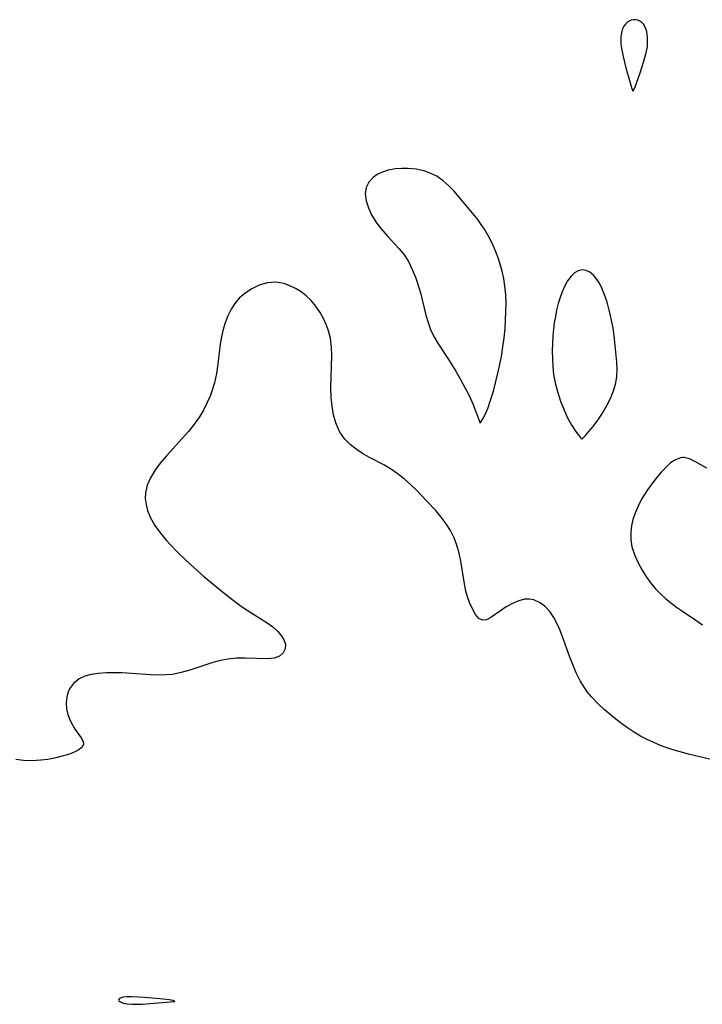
# Model space of a CAD drawing. Header units: metres. Extents: x 1073367 to 1082519, y 1569854 to 1574957.
# Tile 364 of 656: x 1076188 to 1076322, y 1573853 to 1574046. Entities that reach past the tile are written whole.
import ezdxf

# ---------------------------------------------------------------- set-up
doc = ezdxf.new("R2010")
doc.units = ezdxf.units.M
doc.layers.add('CGG_CurvaNivelLidar_v1', color=253, linetype='Continuous', lineweight=30)

msp = doc.modelspace()

# ---------------------------------------------------------------- linework, layer by layer
at = {"layer": 'CGG_CurvaNivelLidar_v1'}
for p, q in [((1076307.1167, 1574045.1159, 68), (1076306.7885, 1574044.6725, 68)), ((1076307.4413, 1574045.4259, 68), (1076307.1167, 1574045.1159, 68)), ((1076307.8018, 1574045.6745, 68), (1076307.4413, 1574045.4259, 68)), ((1076308.1877, 1574045.8549, 68), (1076307.8018, 1574045.6745, 68)), ((1076308.5903, 1574045.9555, 68), (1076308.1877, 1574045.8549, 68)), ((1076309.0429, 1574045.9619, 68), (1076308.5903, 1574045.9555, 68)), ((1076309.4894, 1574045.8685, 68), (1076309.0429, 1574045.9619, 68)), ((1076309.9126, 1574045.6849, 68), (1076309.4894, 1574045.8685, 68)), ((1076310.2932, 1574045.4136, 68), (1076309.9126, 1574045.6849, 68)), ((1076310.6156, 1574045.0549, 68), (1076310.2932, 1574045.4136, 68)), ((1076306.3366, 1574043.6139, 68), (1076306.2273, 1574043.0731, 68)), ((1076306.5274, 1574044.1668, 68), (1076306.3366, 1574043.6139, 68)), ((1076306.7885, 1574044.6725, 68), (1076306.5274, 1574044.1668, 68)), ((1076310.8814, 1574044.6265, 68), (1076310.6156, 1574045.0549, 68)), ((1076311.0948, 1574044.1459, 68), (1076310.8814, 1574044.6265, 68)), ((1076311.256, 1574043.6259, 68), (1076311.0948, 1574044.1459, 68)), ((1076311.3648, 1574043.0737, 68), (1076311.256, 1574043.6259, 68)), ((1076306.2273, 1574043.0731, 68), (1076306.1723, 1574042.5104, 68)), ((1076306.1723, 1574042.5104, 68), (1076306.1908, 1574041.3464, 68)), ((1076306.1908, 1574041.3464, 68), (1076306.2611, 1574040.6987, 68)), ((1076311.4269, 1574042.5007, 68), (1076311.3648, 1574043.0737, 68)), ((1076311.3799, 1574040.7234, 68), (1076311.4332, 1574041.3204, 68)), ((1076311.4332, 1574041.3204, 68), (1076311.4269, 1574042.5007, 68)), ((1076306.2611, 1574040.6987, 68), (1076306.6251, 1574038.7435, 68)), ((1076310.6361, 1574037.5985, 68), (1076311.1525, 1574039.4759, 68)), ((1076311.1525, 1574039.4759, 68), (1076311.3799, 1574040.7234, 68)), ((1076306.6251, 1574038.7435, 68), (1076307.178, 1574036.4987, 68)), ((1076309.8876, 1574035.3229, 68), (1076310.6361, 1574037.5985, 68)), ((1076307.178, 1574036.4987, 68), (1076307.8508, 1574033.9996, 68)), ((1076307.8508, 1574033.9996, 68), (1076308.2332, 1574032.6557, 68)), ((1076309.0016, 1574032.7899, 68), (1076309.8876, 1574035.3229, 68)), ((1076308.2332, 1574032.6557, 68), (1076308.5, 1574031.9375, 68)), ((1076308.5, 1574031.9375, 68), (1076308.5774, 1574031.9769, 68)), ((1076308.5774, 1574031.9769, 68), (1076308.713, 1574032.1683, 68)), ((1076308.713, 1574032.1683, 68), (1076309.0016, 1574032.7899, 68)), ((1076260.4908, 1574016.4193, 68), (1076259.2012, 1574015.9932, 68)), ((1076261.89, 1574016.6807, 68), (1076260.4908, 1574016.4193, 68)), ((1076263.155, 1574016.7891, 68), (1076261.89, 1574016.6807, 68)), ((1076264.4476, 1574016.7881, 68), (1076263.155, 1574016.7891, 68)), ((1076266.0732, 1574016.6213, 68), (1076264.4476, 1574016.7881, 68)), ((1076267.669, 1574016.2553, 68), (1076266.0732, 1574016.6213, 68)), ((1076268.8771, 1574015.8125, 68), (1076267.669, 1574016.2553, 68)), ((1076257.5825, 1574015.0174, 68), (1076256.728, 1574014.1061, 68)), ((1076258.3396, 1574015.5544, 68), (1076257.5825, 1574015.0174, 68)), ((1076259.2012, 1574015.9932, 68), (1076258.3396, 1574015.5544, 68)), ((1076270.0239, 1574015.2293, 68), (1076268.8771, 1574015.8125, 68)), ((1076271.2935, 1574014.3524, 68), (1076270.0239, 1574015.2293, 68)), ((1076272.4593, 1574013.3164, 68), (1076271.2935, 1574014.3524, 68)), ((1076256.1881, 1574013.0385, 68), (1076256.0166, 1574011.7653, 68)), ((1076256.728, 1574014.1061, 68), (1076256.1881, 1574013.0385, 68)), ((1076273.3685, 1574012.3543, 68), (1076272.4593, 1574013.3164, 68)), ((1076277.1299, 1574007.9544, 68), (1076273.3685, 1574012.3543, 68)), ((1076256.0166, 1574011.7653, 68), (1076256.195, 1574010.3924, 68)), ((1076256.195, 1574010.3924, 68), (1076256.6247, 1574009.0374, 68)), ((1076256.6247, 1574009.0374, 68), (1076257.2576, 1574007.6715, 68)), ((1076257.2576, 1574007.6715, 68), (1076258.0588, 1574006.326, 68)), ((1076278.1079, 1574006.733, 68), (1076277.1299, 1574007.9544, 68)), ((1076278.782, 1574005.8034, 68), (1076278.1079, 1574006.733, 68)), ((1076258.0588, 1574006.326, 68), (1076259.0064, 1574005.0313, 68)), ((1076259.0064, 1574005.0313, 68), (1076260.4571, 1574003.4015, 68)), ((1076279.4153, 1574004.8397, 68), (1076278.782, 1574005.8034, 68)), ((1076280.1876, 1574003.5091, 68), (1076279.4153, 1574004.8397, 68)), ((1076260.4571, 1574003.4015, 68), (1076262.6922, 1574001.0138, 68)), ((1076280.9504, 1574001.9875, 68), (1076280.1876, 1574003.5091, 68)), ((1076262.6922, 1574001.0138, 68), (1076263.6976, 1573999.7345, 68)), ((1076281.6294, 1574000.4203, 68), (1076280.9504, 1574001.9875, 68)), ((1076263.6976, 1573999.7345, 68), (1076264.5319, 1573998.38, 68)), ((1076282.0817, 1573999.2309, 68), (1076281.6294, 1574000.4203, 68)), ((1076282.4837, 1573998.023, 68), (1076282.0817, 1573999.2309, 68)), ((1076264.5319, 1573998.38, 68), (1076265.24, 1573996.9357, 68)), ((1076265.24, 1573996.9357, 68), (1076265.8532, 1573995.4283, 68)), ((1076282.8794, 1573996.5948, 68), (1076282.4837, 1573998.023, 68)), ((1076298.586, 1573996.8572, 68), (1076297.8295, 1573996.6812, 68)), ((1076299.3564, 1573996.7505, 68), (1076298.586, 1573996.8572, 68)), ((1076265.8532, 1573995.4283, 68), (1076266.2039, 1573994.448, 68)), ((1076283.1951, 1573995.1462, 68), (1076282.8794, 1573996.5948, 68)), ((1076283.4261, 1573993.6808, 68), (1076283.1951, 1573995.1462, 68)), ((1076296.419, 1573995.6377, 68), (1076295.7163, 1573994.7126, 68)), ((1076297.1004, 1573996.2607, 68), (1076296.419, 1573995.6377, 68)), ((1076297.8295, 1573996.6812, 68), (1076297.1004, 1573996.2607, 68)), ((1076300.1079, 1573996.3905, 68), (1076299.3564, 1573996.7505, 68)), ((1076300.8118, 1573995.8148, 68), (1076300.1079, 1573996.3905, 68)), ((1076301.3481, 1573995.1861, 68), (1076300.8118, 1573995.8148, 68)), ((1076301.8359, 1573994.4497, 68), (1076301.3481, 1573995.1861, 68)), ((1076233.7148, 1573993.1735, 68), (1076232.4076, 1573992.3267, 68)), ((1076235.197, 1573993.8631, 68), (1076233.7148, 1573993.1735, 68)), ((1076236.7381, 1573994.3043, 68), (1076235.197, 1573993.8631, 68)), ((1076237.5811, 1573994.42, 68), (1076236.7381, 1573994.3043, 68)), ((1076238.4265, 1573994.4368, 68), (1076237.5811, 1573994.42, 68)), ((1076239.2548, 1573994.349, 68), (1076238.4265, 1573994.4368, 68)), ((1076240.0756, 1573994.1654, 68), (1076239.2548, 1573994.349, 68)), ((1076241.2138, 1573993.763, 68), (1076240.0756, 1573994.1654, 68)), ((1076242.3217, 1573993.2207, 68), (1076241.2138, 1573993.763, 68)), ((1076243.4052, 1573992.5517, 68), (1076242.3217, 1573993.2207, 68)), ((1076266.2039, 1573994.448, 68), (1076266.8285, 1573992.3648, 68)), ((1076283.5784, 1573992.0449, 68), (1076283.4261, 1573993.6808, 68)), ((1076295.1027, 1573993.6152, 68), (1076294.6442, 1573992.5651, 68)), ((1076295.7163, 1573994.7126, 68), (1076295.1027, 1573993.6152, 68)), ((1076302.2805, 1573993.6274, 68), (1076301.8359, 1573994.4497, 68)), ((1076302.7192, 1573992.6569, 68), (1076302.2805, 1573993.6274, 68)), ((1076231.2303, 1573991.2868, 68), (1076230.3909, 1573990.282, 68)), ((1076232.4076, 1573992.3267, 68), (1076231.2303, 1573991.2868, 68)), ((1076244.4312, 1573991.7716, 68), (1076243.4052, 1573992.5517, 68)), ((1076245.3785, 1573990.8812, 68), (1076244.4312, 1573991.7716, 68)), ((1076266.8285, 1573992.3648, 68), (1076267.9251, 1573987.9756, 68)), ((1076283.6404, 1573990.3965, 68), (1076283.5784, 1573992.0449, 68)), ((1076294.2428, 1573991.4426, 68), (1076293.8922, 1573990.2661, 68)), ((1076294.6442, 1573992.5651, 68), (1076294.2428, 1573991.4426, 68)), ((1076303.1162, 1573991.6245, 68), (1076302.7192, 1573992.6569, 68)), ((1076303.475, 1573990.545, 68), (1076303.1162, 1573991.6245, 68)), ((1076229.6685, 1573989.1601, 68), (1076229.018, 1573987.8495, 68)), ((1076230.3909, 1573990.282, 68), (1076229.6685, 1573989.1601, 68)), ((1076246.3251, 1573989.7538, 68), (1076245.3785, 1573990.8812, 68)), ((1076247.156, 1573988.5174, 68), (1076246.3251, 1573989.7538, 68)), ((1076283.6301, 1573988.691, 68), (1076283.6404, 1573990.3965, 68)), ((1076293.8922, 1573990.2661, 68), (1076293.5718, 1573988.9744, 68)), ((1076304.041, 1573988.4604, 68), (1076303.475, 1573990.545, 68)), ((1076229.018, 1573987.8495, 68), (1076228.4847, 1573986.454, 68)), ((1076247.8791, 1573987.201, 68), (1076247.156, 1573988.5174, 68)), ((1076248.3493, 1573986.1751, 68), (1076247.8791, 1573987.201, 68)), ((1076267.9251, 1573987.9756, 68), (1076268.3341, 1573986.5502, 68)), ((1076283.5636, 1573987.0243, 68), (1076283.6301, 1573988.691, 68)), ((1076293.3202, 1573987.7442, 68), (1076293.111, 1573986.4943, 68)), ((1076293.5718, 1573988.9744, 68), (1076293.3202, 1573987.7442, 68)), ((1076304.3693, 1573986.9713, 68), (1076304.041, 1573988.4604, 68)), ((1076228.4847, 1573986.454, 68), (1076228.0588, 1573984.9945, 68)), ((1076248.7467, 1573985.1179, 68), (1076248.3493, 1573986.1751, 68)), ((1076268.3341, 1573986.5502, 68), (1076268.8166, 1573985.1727, 68)), ((1076283.2659, 1573983.5059, 68), (1076283.4535, 1573985.348, 68)), ((1076283.4535, 1573985.348, 68), (1076283.5636, 1573987.0243, 68)), ((1076292.9446, 1573985.231, 68), (1076292.8245, 1573983.959, 68)), ((1076293.111, 1573986.4943, 68), (1076292.9446, 1573985.231, 68)), ((1076304.6502, 1573985.4623, 68), (1076304.3693, 1573986.9713, 68)), ((1076304.879, 1573983.9427, 68), (1076304.6502, 1573985.4623, 68)), ((1076227.7769, 1573983.7265, 68), (1076227.5292, 1573982.2915, 68)), ((1076228.0588, 1573984.9945, 68), (1076227.7769, 1573983.7265, 68)), ((1076249.1725, 1573983.4929, 68), (1076248.7467, 1573985.1179, 68)), ((1076249.3989, 1573981.6444, 68), (1076249.1725, 1573983.4929, 68)), ((1076268.8166, 1573985.1727, 68), (1076269.1118, 1573984.4779, 68)), ((1076269.1118, 1573984.4779, 68), (1076269.5694, 1573983.5744, 68)), ((1076269.5694, 1573983.5744, 68), (1076270.2944, 1573982.3514, 68)), ((1076283.0312, 1573981.7452, 68), (1076283.2659, 1573983.5059, 68)), ((1076292.8245, 1573983.959, 68), (1076292.7454, 1573982.4376, 68)), ((1076305.0261, 1573982.6796, 68), (1076304.879, 1573983.9427, 68)), ((1076227.5292, 1573982.2915, 68), (1076227.0478, 1573978.4641, 68)), ((1076249.4486, 1573980.0903, 68), (1076249.3989, 1573981.6444, 68)), ((1076270.2944, 1573982.3514, 68), (1076272.4451, 1573979.0739, 68)), ((1076282.7328, 1573979.8981, 68), (1076283.0312, 1573981.7452, 68)), ((1076292.7454, 1573982.4376, 68), (1076292.7222, 1573980.9146, 68)), ((1076305.3719, 1573978.7629, 68), (1076305.0261, 1573982.6796, 68)), ((1076249.2736, 1573973.7453, 68), (1076249.4486, 1573980.0903, 68)), ((1076282.3704, 1573978.0132, 68), (1076282.7328, 1573979.8981, 68)), ((1076292.7222, 1573980.9146, 68), (1076292.7405, 1573979.3951, 68)), ((1076292.7405, 1573979.3951, 68), (1076292.8014, 1573977.865, 68)), ((1076227.0478, 1573978.4641, 68), (1076226.7777, 1573976.5585, 68)), ((1076272.4451, 1573979.0739, 68), (1076273.7584, 1573977.0126, 68)), ((1076282.0589, 1573976.6026, 68), (1076282.3704, 1573978.0132, 68)), ((1076292.8014, 1573977.865, 68), (1076292.9734, 1573976.3592, 68)), ((1076305.4486, 1573977.375, 68), (1076305.3719, 1573978.7629, 68)), ((1076226.7777, 1573976.5585, 68), (1076226.3974, 1573974.6844, 68)), ((1076273.7584, 1573977.0126, 68), (1076274.7287, 1573975.3578, 68)), ((1076281.1534, 1573973.0599, 68), (1076282.0589, 1573976.6026, 68)), ((1076292.9734, 1573976.3592, 68), (1076293.2874, 1573974.7134, 68)), ((1076305.1891, 1573974.6778, 68), (1076305.4022, 1573975.9402, 68)), ((1076305.4022, 1573975.9402, 68), (1076305.4486, 1573977.375, 68)), ((1076226.3974, 1573974.6844, 68), (1076225.9114, 1573973.0535, 68)), ((1076249.3368, 1573971.8212, 68), (1076249.2736, 1573973.7453, 68)), ((1076274.7287, 1573975.3578, 68), (1076275.6402, 1573973.6788, 68)), ((1076275.6402, 1573973.6788, 68), (1076276.4478, 1573972.0613, 68)), ((1076293.2874, 1573974.7134, 68), (1076293.7282, 1573972.993, 68)), ((1076304.8186, 1573973.3564, 68), (1076305.1891, 1573974.6778, 68)), ((1076225.5378, 1573972.0622, 68), (1076224.9285, 1573970.6903, 68)), ((1076225.9114, 1573973.0535, 68), (1076225.5378, 1573972.0622, 68)), ((1076249.5038, 1573970.1022, 68), (1076249.3368, 1573971.8212, 68)), ((1076276.4478, 1573972.0613, 68), (1076277.1279, 1573970.5593, 68)), ((1076280.5549, 1573971.1017, 68), (1076281.1534, 1573973.0599, 68)), ((1076293.7282, 1573972.993, 68), (1076294.3239, 1573971.138, 68)), ((1076303.4378, 1573970.2284, 68), (1076304.2037, 1573971.7821, 68)), ((1076304.2037, 1573971.7821, 68), (1076304.8186, 1573973.3564, 68)), ((1076224.9285, 1573970.6903, 68), (1076224.231, 1573969.3557, 68)), ((1076249.7916, 1573968.4402, 68), (1076249.5038, 1573970.1022, 68)), ((1076277.1279, 1573970.5593, 68), (1076278.1813, 1573967.867, 68)), ((1076280.0357, 1573969.661, 68), (1076280.5549, 1573971.1017, 68)), ((1076294.3239, 1573971.138, 68), (1076295.0234, 1573969.3501, 68)), ((1076302.5716, 1573968.7439, 68), (1076303.4378, 1573970.2284, 68)), ((1076223.4482, 1573968.0632, 68), (1076222.4098, 1573966.5828, 68)), ((1076224.231, 1573969.3557, 68), (1076223.4482, 1573968.0632, 68)), ((1076250.2246, 1573966.8599, 68), (1076249.7916, 1573968.4402, 68)), ((1076278.1813, 1573967.867, 68), (1076278.4394, 1573967.1068, 68)), ((1076279.0474, 1573967.5427, 68), (1076279.528, 1573968.4716, 68)), ((1076279.528, 1573968.4716, 68), (1076280.0357, 1573969.661, 68)), ((1076295.0234, 1573969.3501, 68), (1076295.7987, 1573967.7053, 68)), ((1076301.6561, 1573967.3762, 68), (1076302.5716, 1573968.7439, 68)), ((1076222.4098, 1573966.5828, 68), (1076221.2825, 1573965.1582, 68)), ((1076250.838, 1573965.3917, 68), (1076250.2246, 1573966.8599, 68)), ((1076278.4394, 1573967.1068, 68), (1076278.5, 1573966.8185, 68)), ((1076278.5, 1573966.8185, 68), (1076278.6834, 1573966.9773, 68)), ((1076278.6834, 1573966.9773, 68), (1076279.0474, 1573967.5427, 68)), ((1076295.7987, 1573967.7053, 68), (1076296.5653, 1573966.3387, 68)), ((1076296.5653, 1573966.3387, 68), (1076297.2924, 1573965.2075, 68)), ((1076299.8492, 1573965.091, 68), (1076300.7127, 1573966.1269, 68)), ((1076300.7127, 1573966.1269, 68), (1076301.6561, 1573967.3762, 68)), ((1076221.2825, 1573965.1582, 68), (1076220.0943, 1573963.7795, 68)), ((1076251.169, 1573964.8036, 68), (1076250.838, 1573965.3917, 68)), ((1076252.0204, 1573963.6529, 68), (1076251.169, 1573964.8036, 68)), ((1076297.2924, 1573965.2075, 68), (1076297.9061, 1573964.3543, 68)), ((1076297.9061, 1573964.3543, 68), (1076298.333, 1573963.8232, 68)), ((1076298.5, 1573963.6624, 68), (1076299.1412, 1573964.3078, 68)), ((1076299.1412, 1573964.3078, 68), (1076299.8492, 1573965.091, 68)), ((1076220.0943, 1573963.7795, 68), (1076216.9819, 1573960.361, 68)), ((1076253.0416, 1573962.6221, 68), (1076252.0204, 1573963.6529, 68)), ((1076254.1951, 1573961.6962, 68), (1076253.0416, 1573962.6221, 68)), ((1076298.333, 1573963.8232, 68), (1076298.5, 1573963.6624, 68)), ((1076216.9819, 1573960.361, 68), (1076215.7808, 1573958.9466, 68)), ((1076255.4515, 1573960.8657, 68), (1076254.1951, 1573961.6962, 68)), ((1076256.8517, 1573960.0801, 68), (1076255.4515, 1573960.8657, 68)), ((1076259.649, 1573958.5892, 68), (1076256.8517, 1573960.0801, 68)), ((1076215.7808, 1573958.9466, 68), (1076214.7046, 1573957.5058, 68)), ((1076260.9823, 1573957.7994, 68), (1076259.649, 1573958.5892, 68)), ((1076315.9465, 1573958.9765, 68), (1076314.9942, 1573958.1201, 68)), ((1076316.9059, 1573959.6219, 68), (1076315.9465, 1573958.9765, 68)), ((1076317.8766, 1573959.9886, 68), (1076316.9059, 1573959.6219, 68)), ((1076318.2708, 1573960.0394, 68), (1076317.8766, 1573959.9886, 68)), ((1076318.6082, 1573960.0338, 68), (1076318.2708, 1573960.0394, 68)), ((1076319.6424, 1573959.7867, 68), (1076318.6082, 1573960.0338, 68)), ((1076320.7188, 1573959.2854, 68), (1076319.6424, 1573959.7867, 68)), ((1076323.0799, 1573957.9375, 68), (1076320.7188, 1573959.2854, 68)), ((1076214.7046, 1573957.5058, 68), (1076213.8467, 1573956.0878, 68)), ((1076262.2725, 1573956.9314, 68), (1076260.9823, 1573957.7994, 68)), ((1076263.651, 1573955.8432, 68), (1076262.2725, 1573956.9314, 68)), ((1076314.0466, 1573957.1072, 68), (1076313.1609, 1573956.0511, 68)), ((1076314.9942, 1573958.1201, 68), (1076314.0466, 1573957.1072, 68)), ((1076213.2105, 1573954.6338, 68), (1076212.8606, 1573953.1468, 68)), ((1076213.8467, 1573956.0878, 68), (1076213.2105, 1573954.6338, 68)), ((1076264.968, 1573954.6619, 68), (1076263.651, 1573955.8432, 68)), ((1076266.2447, 1573953.4207, 68), (1076264.968, 1573954.6619, 68)), ((1076312.2877, 1573954.9203, 68), (1076311.4379, 1573953.7339, 68)), ((1076313.1609, 1573956.0511, 68), (1076312.2877, 1573954.9203, 68)), ((1076212.8606, 1573953.1468, 68), (1076212.825, 1573951.9946, 68)), ((1076268.0413, 1573951.5713, 68), (1076266.2447, 1573953.4207, 68)), ((1076310.8278, 1573952.8187, 68), (1076310.2546, 1573951.8766, 68)), ((1076311.4379, 1573953.7339, 68), (1076310.8278, 1573952.8187, 68)), ((1076212.825, 1573951.9946, 68), (1076212.9707, 1573950.834, 68)), ((1076212.9707, 1573950.834, 68), (1076213.2716, 1573949.6745, 68)), ((1076269.8338, 1573949.629, 68), (1076268.0413, 1573951.5713, 68)), ((1076309.5482, 1573950.5229, 68), (1076308.9575, 1573949.124, 68)), ((1076310.2546, 1573951.8766, 68), (1076309.5482, 1573950.5229, 68)), ((1076213.2716, 1573949.6745, 68), (1076213.8481, 1573948.228, 68)), ((1076270.9049, 1573948.375, 68), (1076269.8338, 1573949.629, 68)), ((1076308.9575, 1573949.124, 68), (1076308.5579, 1573947.9038, 68)), ((1076213.8481, 1573948.228, 68), (1076214.7179, 1573946.6852, 68)), ((1076214.7179, 1573946.6852, 68), (1076215.7835, 1573945.1942, 68)), ((1076271.887, 1573947.0695, 68), (1076270.9049, 1573948.375, 68)), ((1076272.7293, 1573945.7191, 68), (1076271.887, 1573947.0695, 68)), ((1076308.2708, 1573946.6691, 68), (1076308.1162, 1573945.4271, 68)), ((1076308.5579, 1573947.9038, 68), (1076308.2708, 1573946.6691, 68)), ((1076215.7835, 1573945.1942, 68), (1076216.9968, 1573943.7535, 68)), ((1076273.4404, 1573944.3037, 68), (1076272.7293, 1573945.7191, 68)), ((1076308.1162, 1573945.4271, 68), (1076308.1384, 1573943.8713, 68)), ((1076216.9968, 1573943.7535, 68), (1076217.7439, 1573942.9518, 68)), ((1076217.7439, 1573942.9518, 68), (1076219.375, 1573941.3105, 68)), ((1076274.0085, 1573942.8318, 68), (1076273.4404, 1573944.3037, 68)), ((1076274.436, 1573941.2786, 68), (1076274.0085, 1573942.8318, 68)), ((1076308.1384, 1573943.8713, 68), (1076308.3612, 1573942.5188, 68)), ((1076219.375, 1573941.3105, 68), (1076221.7337, 1573939.0625, 68)), ((1076274.7546, 1573939.6961, 68), (1076274.436, 1573941.2786, 68)), ((1076308.3612, 1573942.5188, 68), (1076308.9046, 1573940.8424, 68)), ((1076308.9046, 1573940.8424, 68), (1076309.5581, 1573939.3929, 68)), ((1076221.7337, 1573939.0625, 68), (1076224.2833, 1573936.7911, 68)), ((1076275.4607, 1573935.2961, 68), (1076274.7546, 1573939.6961, 68)), ((1076309.5581, 1573939.3929, 68), (1076310.3356, 1573937.9692, 68)), ((1076310.3356, 1573937.9692, 68), (1076311.2162, 1573936.5808, 68)), ((1076224.2833, 1573936.7911, 68), (1076228.3407, 1573933.4148, 68)), ((1076275.7707, 1573933.8236, 68), (1076275.4607, 1573935.2961, 68)), ((1076311.2162, 1573936.5808, 68), (1076312.0657, 1573935.4024, 68)), ((1076312.0657, 1573935.4024, 68), (1076312.9948, 1573934.277, 68)), ((1076228.3407, 1573933.4148, 68), (1076230.6396, 1573931.6287, 68)), ((1076276.0981, 1573932.6908, 68), (1076275.7707, 1573933.8236, 68)), ((1076312.9948, 1573934.277, 68), (1076313.9319, 1573933.2967, 68)), ((1076313.9319, 1573933.2967, 68), (1076314.9358, 1573932.3736, 68)), ((1076230.6396, 1573931.6287, 68), (1076232.132, 1573930.5632, 68)), ((1076276.4761, 1573931.6296, 68), (1076276.0981, 1573932.6908, 68)), ((1076277.0282, 1573930.34, 68), (1076276.4761, 1573931.6296, 68)), ((1076284.9118, 1573931.4253, 68), (1076283.696, 1573930.7421, 68)), ((1076286.1612, 1573931.9615, 68), (1076284.9118, 1573931.4253, 68)), ((1076287.2769, 1573932.2437, 68), (1076286.1612, 1573931.9615, 68)), ((1076288.2289, 1573932.2783, 68), (1076287.2769, 1573932.2437, 68)), ((1076289.0779, 1573932.1237, 68), (1076288.2289, 1573932.2783, 68)), ((1076290.2048, 1573931.6353, 68), (1076289.0779, 1573932.1237, 68)), ((1076291.2592, 1573930.8656, 68), (1076290.2048, 1573931.6353, 68)), ((1076314.9358, 1573932.3736, 68), (1076315.9962, 1573931.505, 68)), ((1076315.9962, 1573931.505, 68), (1076317.112, 1573930.6812, 68)), ((1076232.132, 1573930.5632, 68), (1076234.2357, 1573929.1591, 68)), ((1076234.2357, 1573929.1591, 68), (1076236.7319, 1573927.5892, 68)), ((1076277.6302, 1573929.2641, 68), (1076277.0282, 1573930.34, 68)), ((1076278.2922, 1573928.4881, 68), (1076277.6302, 1573929.2641, 68)), ((1076282.5479, 1573929.9844, 68), (1076280.6282, 1573928.6381, 68)), ((1076283.696, 1573930.7421, 68), (1076282.5479, 1573929.9844, 68)), ((1076292.2107, 1573929.8686, 68), (1076291.2592, 1573930.8656, 68)), ((1076293.0382, 1573928.6818, 68), (1076292.2107, 1573929.8686, 68)), ((1076317.112, 1573930.6812, 68), (1076318.26, 1573929.8928, 68)), ((1076318.26, 1573929.8928, 68), (1076320.9173, 1573928.1333, 68)), ((1076236.7319, 1573927.5892, 68), (1076237.8451, 1573926.7954, 68)), ((1076279.0295, 1573928.1208, 68), (1076278.2922, 1573928.4881, 68)), ((1076279.7898, 1573928.2171, 68), (1076279.0295, 1573928.1208, 68)), ((1076280.6282, 1573928.6381, 68), (1076279.7898, 1573928.2171, 68)), ((1076293.7441, 1573927.3132, 68), (1076293.0382, 1573928.6818, 68)), ((1076294.2572, 1573926.1177, 68), (1076293.7441, 1573927.3132, 68)), ((1076320.9173, 1573928.1333, 68), (1076322.2272, 1573927.2265, 68)), ((1076237.8451, 1573926.7954, 68), (1076238.7697, 1573925.9836, 68)), ((1076238.7697, 1573925.9836, 68), (1076239.5187, 1573925.1348, 68)), ((1076294.7408, 1573924.8654, 68), (1076294.2572, 1573926.1177, 68)), ((1076239.5187, 1573925.1348, 68), (1076240.0542, 1573924.2709, 68)), ((1076240.0542, 1573924.2709, 68), (1076240.3288, 1573923.4154, 68)), ((1076240.3288, 1573923.4154, 68), (1076240.2847, 1573922.5323, 68)), ((1076296.0863, 1573921.0889, 68), (1076294.7408, 1573924.8654, 68)), ((1076239.9101, 1573921.7539, 68), (1076239.1579, 1573921.0893, 68)), ((1076240.2847, 1573922.5323, 68), (1076239.9101, 1573921.7539, 68)), ((1076226.0652, 1573919.8095, 68), (1076221.593, 1573918.3473, 68)), ((1076227.5932, 1573920.2174, 68), (1076226.0652, 1573919.8095, 68)), ((1076229.1233, 1573920.506, 68), (1076227.5932, 1573920.2174, 68)), ((1076230.7377, 1573920.6486, 68), (1076229.1233, 1573920.506, 68)), ((1076232.4085, 1573920.6749, 68), (1076230.7377, 1573920.6486, 68)), ((1076236.9223, 1573920.5444, 68), (1076232.4085, 1573920.6749, 68)), ((1076238.1303, 1573920.6795, 68), (1076236.9223, 1573920.5444, 68)), ((1076239.1579, 1573921.0893, 68), (1076238.1303, 1573920.6795, 68)), ((1076296.7203, 1573919.4414, 68), (1076296.0863, 1573921.0889, 68)), ((1076203.5566, 1573917.689, 68), (1076202.1919, 1573917.474, 68)), ((1076205.2274, 1573917.807, 68), (1076203.5566, 1573917.689, 68)), ((1076206.736, 1573917.8227, 68), (1076205.2274, 1573917.807, 68)), ((1076208.2803, 1573917.777, 68), (1076206.736, 1573917.8227, 68)), ((1076213.8454, 1573917.3975, 68), (1076208.2803, 1573917.777, 68)), ((1076219.8877, 1573917.8564, 68), (1076218.1557, 1573917.5069, 68)), ((1076221.593, 1573918.3473, 68), (1076219.8877, 1573917.8564, 68)), ((1076297.4202, 1573917.8232, 68), (1076296.7203, 1573919.4414, 68)), ((1076298.2054, 1573916.2573, 68), (1076297.4202, 1573917.8232, 68)), ((1076198.7699, 1573915.7314, 68), (1076197.9812, 1573914.6386, 68)), ((1076199.8263, 1573916.5959, 68), (1076198.7699, 1573915.7314, 68)), ((1076200.9365, 1573917.1226, 68), (1076199.8263, 1573916.5959, 68)), ((1076202.1919, 1573917.474, 68), (1076200.9365, 1573917.1226, 68)), ((1076215.5876, 1573917.3412, 68), (1076213.8454, 1573917.3975, 68)), ((1076216.8799, 1573917.3779, 68), (1076215.5876, 1573917.3412, 68)), ((1076218.1557, 1573917.5069, 68), (1076216.8799, 1573917.3779, 68)), ((1076299.1017, 1573914.7695, 68), (1076298.2054, 1573916.2573, 68)), ((1076197.6339, 1573913.8599, 68), (1076197.4064, 1573913.0307, 68)), ((1076197.9812, 1573914.6386, 68), (1076197.6339, 1573913.8599, 68)), ((1076299.5899, 1573914.08, 68), (1076299.1017, 1573914.7695, 68)), ((1076300.3818, 1573913.1046, 68), (1076299.5899, 1573914.08, 68)), ((1076197.4064, 1573913.0307, 68), (1076197.2916, 1573911.9034, 68)), ((1076197.2916, 1573911.9034, 68), (1076197.3736, 1573910.757, 68)), ((1076301.6287, 1573911.7938, 68), (1076300.3818, 1573913.1046, 68)), ((1076302.9713, 1573910.5575, 68), (1076301.6287, 1573911.7938, 68)), ((1076197.3736, 1573910.757, 68), (1076197.6294, 1573909.6579, 68)), ((1076304.3759, 1573909.3692, 68), (1076302.9713, 1573910.5575, 68)), ((1076197.6294, 1573909.6579, 68), (1076198.0214, 1573908.5986, 68)), ((1076198.0214, 1573908.5986, 68), (1076198.5095, 1573907.6023, 68)), ((1076305.8181, 1573908.2151, 68), (1076304.3759, 1573909.3692, 68)), ((1076307.3023, 1573907.1093, 68), (1076305.8181, 1573908.2151, 68)), ((1076198.5095, 1573907.6023, 68), (1076199.0579, 1573906.6948, 68)), ((1076199.0579, 1573906.6948, 68), (1076200.2197, 1573905.0699, 68)), ((1076308.8412, 1573906.0788, 68), (1076307.3023, 1573907.1093, 68)), ((1076310.0445, 1573905.3698, 68), (1076308.8412, 1573906.0788, 68)), ((1076200.2197, 1573905.0699, 68), (1076200.6148, 1573904.3567, 68)), ((1076200.6148, 1573904.3567, 68), (1076200.7012, 1573903.7189, 68)), ((1076311.3149, 1573904.7068, 68), (1076310.0445, 1573905.3698, 68)), ((1076312.6186, 1573904.105, 68), (1076311.3149, 1573904.7068, 68)), ((1076314.0928, 1573903.5071, 68), (1076312.6186, 1573904.105, 68)), ((1076198.7252, 1573902.1493, 68), (1076197.7786, 1573901.8048, 68)), ((1076199.6869, 1573902.6165, 68), (1076198.7252, 1573902.1493, 68)), ((1076200.3737, 1573903.1383, 68), (1076199.6869, 1573902.6165, 68)), ((1076200.7012, 1573903.7189, 68), (1076200.3737, 1573903.1383, 68)), ((1076315.5935, 1573902.9714, 68), (1076314.0928, 1573903.5071, 68)), ((1076317.113, 1573902.4902, 68), (1076315.5935, 1573902.9714, 68)), ((1076319.7104, 1573901.7853, 68), (1076317.113, 1573902.4902, 68)), ((1076188.9153, 1573900.6008, 68), (1076187.4353, 1573900.777, 68)), ((1076190.6212, 1573900.5443, 68), (1076188.9153, 1573900.6008, 68)), ((1076192.3131, 1573900.6368, 68), (1076190.6212, 1573900.5443, 68)), ((1076193.688, 1573900.8176, 68), (1076192.3131, 1573900.6368, 68)), ((1076195.0173, 1573901.07, 68), (1076193.688, 1573900.8176, 68)), ((1076196.2838, 1573901.3713, 68), (1076195.0173, 1573901.07, 68)), ((1076197.7786, 1573901.8048, 68), (1076196.2838, 1573901.3713, 68)), ((1076324.1402, 1573900.6991, 68), (1076319.7104, 1573901.7853, 68)), ((1076207.7736, 1573853.8719, 68.5), (1076207.6291, 1573853.7343, 68.5)), ((1076207.9933, 1573853.9972, 68.5), (1076207.7736, 1573853.8719, 68.5)), ((1076208.5006, 1573854.1575, 68.5), (1076207.9933, 1573853.9972, 68.5)), ((1076209.1998, 1573854.2334, 68.5), (1076208.5006, 1573854.1575, 68.5)), ((1076210.1492, 1573854.2404, 68.5), (1076209.1998, 1573854.2334, 68.5)), ((1076212.6974, 1573854.1023, 68.5), (1076210.1492, 1573854.2404, 68.5)), ((1076216.4166, 1573853.7897, 68.5), (1076212.6974, 1573854.1023, 68.5)), ((1076207.6291, 1573853.7343, 68.5), (1076207.5801, 1573853.5936, 68.5)), ((1076207.5801, 1573853.5936, 68.5), (1076207.6608, 1573853.4371, 68.5)), ((1076207.6608, 1573853.4371, 68.5), (1076207.8591, 1573853.2864, 68.5)), ((1076207.8591, 1573853.2864, 68.5), (1076208.5165, 1573852.9908, 68.5)), ((1076208.5165, 1573852.9908, 68.5), (1076209.2477, 1573852.8276, 68.5)), ((1076209.2477, 1573852.8276, 68.5), (1076210.1851, 1573852.7595, 68.5)), ((1076210.1851, 1573852.7595, 68.5), (1076211.1803, 1573852.7684, 68.5)), ((1076211.1803, 1573852.7684, 68.5), (1076212.1992, 1573852.8187, 68.5)), ((1076212.1992, 1573852.8187, 68.5), (1076218.5, 1573853.2815, 68.5)), ((1076217.5059, 1573853.6435, 68.5), (1076216.4166, 1573853.7897, 68.5)), ((1076218.31, 1573853.4824, 68.5), (1076217.5059, 1573853.6435, 68.5)), ((1076218.5802, 1573853.3823, 68.5), (1076218.31, 1573853.4824, 68.5)), ((1076218.5, 1573853.2815, 68.5), (1076218.6156, 1573853.306, 68.5)), ((1076218.6272, 1573853.3373, 68.5), (1076218.5802, 1573853.3823, 68.5)), ((1076218.6156, 1573853.306, 68.5), (1076218.6272, 1573853.3373, 68.5))]:
    msp.add_line(p, q, dxfattribs=at)

doc.saveas('drawing.dxf')
